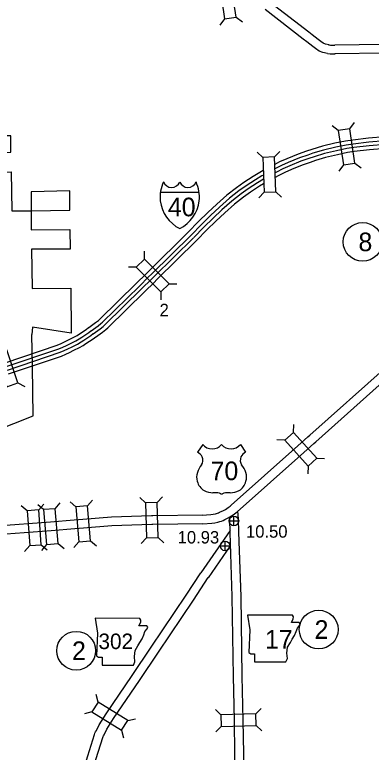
# Model space of a CAD drawing. Extents: x -939622 to -934222, y 1383701 to 1385301.
# Drawn here: x -936014.3 to -935977.9, y 1384190.2 to 1384265.5 of the extents above; entities that cross this region are included whole.
import ezdxf

# ---------------------------------------------------------------- set-up
doc = ezdxf.new("R2010")
doc.units = 0
for name, color, linetype in [('Level 10', 7, 'Continuous'), ('Level 15', 7, 'Continuous'), ('Level 19', 7, 'Continuous'), ('Level 20', 7, 'Continuous'), ('Level 21', 7, 'Continuous'), ('Level 22', 7, 'Continuous'), ('Level 23', 7, 'Continuous'), ('Level 25', 7, 'Continuous'), ('Level 26', 7, 'Continuous'), ('Level 27', 7, 'Continuous'), ('Level 7', 7, 'Continuous')]:
    doc.layers.add(name, color=color, linetype=linetype)

msp = doc.modelspace()

# ---------------------------------------------------------------- linework, layer by layer
at = {"layer": 'Level 10'}
for points in [[(-935982.225, 1384262.436), (-935982.574, 1384262.515), (-935982.804, 1384262.613), (-935983.067, 1384262.794), (-935983.334, 1384263.006), (-935983.651, 1384263.25), (-935983.937, 1384263.462), (-935984.296, 1384263.735), (-935988.222, 1384266.784)], [(-935982.393, 1384261.551), (-935982.853, 1384261.656), (-935983.24, 1384261.82), (-935983.603, 1384262.07), (-935983.889, 1384262.297), (-935984.193, 1384262.532), (-935984.477, 1384262.741), (-935984.845, 1384263.021), (-935988.746, 1384266.051)], [(-935982.291, 1384262.446), (-935982.061, 1384262.428), (-935981.915, 1384262.425), (-935981.631, 1384262.432)], [(-935970.764, 1384262.186), (-935970.975, 1384262.365), (-935971.445, 1384262.532), (-935972.142, 1384262.575), (-935972.279, 1384262.565), (-935976.659, 1384262.492), (-935981.624, 1384262.432)], [(-935971.038, 1384261.038), (-935971.12, 1384261.223), (-935971.228, 1384261.4), (-935971.431, 1384261.572), (-935971.626, 1384261.641), (-935972.139, 1384261.673), (-935972.241, 1384261.666), (-935976.646, 1384261.592), (-935981.614, 1384261.532)], [(-935982.393, 1384261.551), (-935982.105, 1384261.529), (-935981.913, 1384261.524), (-935981.608, 1384261.532)], [(-935992.398, 1384214.192), (-935992.38, 1384213.984), (-935992.353, 1384212.652), (-935992.138, 1384206.097), (-935992.003, 1384197.958), (-935991.905, 1384193.474), (-935991.856, 1384190.027), (-935991.808, 1384186.019), (-935991.783, 1384185.118), (-935991.701, 1384174.054), (-935991.595, 1384166.081), (-935991.57, 1384165.916), (-935991.542, 1384165.808), (-935991.492, 1384165.572), (-935991.45, 1384165.425), (-935991.394, 1384165.182)], [(-935991.549, 1384214.831), (-935991.48, 1384214.032), (-935991.453, 1384212.676), (-935991.238, 1384206.119), (-935991.103, 1384197.975), (-935991.006, 1384193.49), (-935990.956, 1384190.039), (-935990.908, 1384186.037), (-935990.883, 1384185.134), (-935990.801, 1384174.063), (-935990.696, 1384166.153), (-935990.687, 1384166.097), (-935990.666, 1384166.014), (-935990.619, 1384165.791), (-935990.578, 1384165.652), (-935990.517, 1384165.382)], [(-935992.313, 1384212.862), (-935995.287, 1384208.54)], [(-935992.304, 1384211.287), (-935994.545, 1384208.03)], [(-936014.08, 1384166.599), (-936012.348, 1384171.788), (-936011.677, 1384173.928), (-936009.257, 1384181.845), (-936009.181, 1384182.147), (-936008.161, 1384185.541), (-936006.834, 1384189.828), (-936006.153, 1384192.007), (-936006.102, 1384192.146), (-936006.041, 1384192.279), (-936005.957, 1384192.426), (-936005.665, 1384192.999), (-936004.962, 1384194.134), (-936002.32, 1384198.047), (-936000.369, 1384200.94), (-935996.805, 1384206.241), (-935995.291, 1384208.533)], [(-936013.208, 1384166.369), (-936011.491, 1384171.511), (-936010.817, 1384173.662), (-936008.39, 1384181.603), (-936008.313, 1384181.907), (-936007.3, 1384185.279), (-936005.974, 1384189.561), (-936005.3, 1384191.719), (-936005.268, 1384191.805), (-936005.24, 1384191.868), (-936005.166, 1384191.997), (-936004.88, 1384192.557), (-936004.206, 1384193.645), (-936001.574, 1384197.543), (-935999.623, 1384200.437), (-935996.057, 1384205.742), (-935994.54, 1384208.037)]]:
    msp.add_lwpolyline(points, dxfattribs=at)
at = {"layer": 'Level 15'}
for points in [[(-935995.15, 1384214.427), (-935994.284, 1384214.492), (-935994.033, 1384214.523), (-935993.803, 1384214.572), (-935993.61, 1384214.628), (-935993.508, 1384214.66), (-935993.384, 1384214.71), (-935993.239, 1384214.777), (-935992.989, 1384214.905), (-935992.783, 1384215.013), (-935992.512, 1384215.189), (-935992.299, 1384215.347), (-935992.206, 1384215.429), (-935985.403, 1384221.49), (-935984.379, 1384222.422), (-935984.166, 1384222.604), (-935976.408, 1384229.517)], [(-935995.083, 1384213.529), (-935994.194, 1384213.596), (-935993.883, 1384213.635), (-935993.583, 1384213.698), (-935993.349, 1384213.767), (-935993.207, 1384213.811), (-935993.029, 1384213.882), (-935992.844, 1384213.967), (-935992.576, 1384214.106), (-935992.329, 1384214.234), (-935991.997, 1384214.449), (-935991.732, 1384214.647), (-935991.609, 1384214.755), (-935984.801, 1384220.821), (-935983.785, 1384221.747), (-935983.575, 1384221.925), (-935975.813, 1384228.842)], [(-935995.123, 1384214.428), (-936000.214, 1384214.357), (-936000.32, 1384214.353), (-936004.423, 1384214.228), (-936007.337, 1384213.985), (-936008.235, 1384213.91), (-936010.631, 1384213.705), (-936016.167, 1384213.305), (-936024.073, 1384212.718), (-936024.475, 1384212.659), (-936031.409, 1384212.142), (-936032.182, 1384212.122), (-936037.332, 1384211.712), (-936039.788, 1384211.53), (-936039.973, 1384211.504), (-936042.042, 1384210.882), (-936044.763, 1384210.077), (-936048.966, 1384208.792), (-936049.22, 1384208.72), (-936051.228, 1384208.105)], [(-935995.11, 1384213.528), (-936000.193, 1384213.457), (-936000.292, 1384213.454), (-936004.372, 1384213.33), (-936007.262, 1384213.088), (-936008.16, 1384213.013), (-936010.56, 1384212.808), (-936016.101, 1384212.407), (-936023.974, 1384211.823), (-936024.376, 1384211.764), (-936031.364, 1384211.243), (-936032.135, 1384211.223), (-936037.263, 1384210.815), (-936039.693, 1384210.635), (-936039.78, 1384210.622), (-936041.784, 1384210.019), (-936044.504, 1384209.215), (-936048.71, 1384207.929), (-936048.965, 1384207.857), (-936050.964, 1384207.245)]]:
    msp.add_lwpolyline(points, dxfattribs=at)
at = {"layer": 'Level 19'}
for points in [[(-935973.177, 1384253.35), (-935974.592, 1384253.228), (-935976.515, 1384253.055), (-935978.203, 1384252.925), (-935979.807, 1384252.732), (-935980.534, 1384252.626), (-935981.62, 1384252.407), (-935982.888, 1384252.106), (-935983.989, 1384251.768), (-935984.531, 1384251.583), (-935985.375, 1384251.292), (-935986.539, 1384250.818), (-935987.261, 1384250.496), (-935987.758, 1384250.247)], [(-935973.276, 1384252.927), (-935974.556, 1384252.817), (-935976.481, 1384252.644), (-935978.163, 1384252.515), (-935979.752, 1384252.323), (-935980.464, 1384252.219), (-935981.531, 1384252.004), (-935982.78, 1384251.708), (-935983.861, 1384251.376), (-935984.397, 1384251.193), (-935985.23, 1384250.906), (-935986.377, 1384250.438), (-935987.085, 1384250.123), (-935987.765, 1384249.782), (-935987.767, 1384249.781)], [(-935973.373, 1384252.543), (-935974.523, 1384252.443), (-935976.45, 1384252.27), (-935978.126, 1384252.141), (-935979.703, 1384251.951), (-935980.4, 1384251.85), (-935981.451, 1384251.637), (-935982.681, 1384251.345), (-935983.746, 1384251.019), (-935984.275, 1384250.838), (-935985.098, 1384250.555), (-935986.23, 1384250.094), (-935986.924, 1384249.784), (-935987.596, 1384249.447), (-935987.734, 1384249.377)], [(-935973.48, 1384252.119), (-935974.487, 1384252.032), (-935976.416, 1384251.859), (-935978.085, 1384251.731), (-935979.648, 1384251.542), (-935980.329, 1384251.443), (-935981.363, 1384251.234), (-935982.573, 1384250.947), (-935983.618, 1384250.627), (-935984.141, 1384250.448), (-935984.953, 1384250.168), (-935986.068, 1384249.714), (-935986.748, 1384249.411), (-935987.41, 1384249.078), (-935987.735, 1384248.914)], [(-935988.941, 1384249.621), (-935989.278, 1384249.425), (-935989.948, 1384249.019), (-935990.901, 1384248.401), (-935991.661, 1384247.862), (-935992.64, 1384247.106), (-935993.677, 1384246.186), (-935994.605, 1384245.315), (-935995.541, 1384244.402), (-935996.598, 1384243.308)], [(-935988.922, 1384249.155), (-935989.067, 1384249.07), (-935989.729, 1384248.669), (-935990.67, 1384248.06), (-935991.416, 1384247.53), (-935992.377, 1384246.788), (-935993.399, 1384245.881), (-935994.32, 1384245.017), (-935995.248, 1384244.111), (-935996.302, 1384243.021)], [(-935988.91, 1384248.727), (-935989.53, 1384248.352), (-935990.459, 1384247.75), (-935991.193, 1384247.229), (-935992.138, 1384246.499), (-935993.146, 1384245.604), (-935994.061, 1384244.746), (-935994.982, 1384243.846), (-935996.032, 1384242.76)], [(-935988.897, 1384248.253), (-935989.311, 1384248.002), (-935990.227, 1384247.408), (-935990.947, 1384246.897), (-935991.875, 1384246.181), (-935992.868, 1384245.299), (-935993.775, 1384244.448), (-935994.69, 1384243.555), (-935995.736, 1384242.474)], [(-936006.739, 1384233.592), (-936006.036, 1384234.089), (-936005.755, 1384234.299), (-936005.627, 1384234.415), (-936001.865, 1384238.117), (-936000.917, 1384239.044), (-936000.622, 1384239.337), (-935996.588, 1384243.318)], [(-936006.501, 1384233.256), (-936005.794, 1384233.755), (-936005.493, 1384233.98), (-936005.344, 1384234.114), (-936001.576, 1384237.822), (-936000.627, 1384238.75), (-936000.332, 1384239.044), (-935996.299, 1384243.024)], [(-936006.284, 1384232.949), (-936005.574, 1384233.452), (-936005.254, 1384233.69), (-936005.086, 1384233.841), (-936001.313, 1384237.555), (-936000.364, 1384238.483), (-936000.068, 1384238.777), (-935996.035, 1384242.757)], [(-936006.046, 1384232.612), (-936005.331, 1384233.118), (-936004.992, 1384233.371), (-936004.803, 1384233.541), (-936001.025, 1384237.26), (-936000.074, 1384238.189), (-935999.778, 1384238.484), (-935995.745, 1384242.464)], [(-936015.283, 1384229.986), (-936009.949, 1384231.791), (-936009.547, 1384231.967), (-936009.202, 1384232.116), (-936008.795, 1384232.327), (-936008.246, 1384232.589), (-936007.935, 1384232.773), (-936007.68, 1384232.94), (-936006.988, 1384233.393), (-936006.769, 1384233.57)], [(-936015.155, 1384229.593), (-936009.8, 1384231.406), (-936009.382, 1384231.589), (-936009.025, 1384231.743), (-936008.611, 1384231.958), (-936008.052, 1384232.225), (-936007.717, 1384232.422), (-936007.454, 1384232.595), (-936006.745, 1384233.059), (-936006.51, 1384233.248)], [(-936015.039, 1384229.236), (-936009.664, 1384231.056), (-936009.232, 1384231.245), (-936008.864, 1384231.404), (-936008.444, 1384231.622), (-936007.876, 1384231.893), (-936007.519, 1384232.104), (-936007.249, 1384232.281), (-936006.524, 1384232.756), (-936006.275, 1384232.956)], [(-936014.912, 1384228.844), (-936009.515, 1384230.671), (-936009.068, 1384230.867), (-936008.687, 1384231.032), (-936008.26, 1384231.253), (-936007.682, 1384231.529), (-936007.301, 1384231.754), (-936007.023, 1384231.936), (-936006.281, 1384232.422), (-936006.016, 1384232.635)]]:
    msp.add_lwpolyline(points, dxfattribs=at)
at = {"layer": 'Level 20'}
for p, q in [((-935992.88, 1384265.106), (-935993.351, 1384264.47)), ((-935991.705, 1384265.281), (-935991.068, 1384264.81)), ((-935981.276, 1384253.712), (-935981.911, 1384254.186)), ((-935980.1, 1384253.883), (-935979.627, 1384254.518)), ((-935988.968, 1384250.958), (-935989.546, 1384251.5)), ((-935987.78, 1384250.997), (-935987.239, 1384251.575)), ((-935979.587, 1384250.356), (-935978.953, 1384249.883)), ((-935980.763, 1384250.185), (-935981.237, 1384249.551)), ((-935988.852, 1384247.396), (-935989.393, 1384246.818)), ((-935987.664, 1384247.435), (-935987.086, 1384246.894)), ((-936001.054, 1384240.574), (-936001.052, 1384241.366)), ((-936001.897, 1384239.736), (-936002.689, 1384239.738)), ((-935998.541, 1384238.048), (-935997.749, 1384238.046)), ((-935999.383, 1384237.21), (-935999.385, 1384236.418)), ((-936013.963, 1384227.917), (-936013.253, 1384227.566)), ((-935985.863, 1384222.873), (-935985.826, 1384223.664)), ((-935986.741, 1384222.073), (-935987.532, 1384222.11)), ((-935983.463, 1384220.238), (-935982.672, 1384220.201)), ((-935984.342, 1384219.438), (-935984.379, 1384218.647)), ((-936010.156, 1384215.082), (-936009.646, 1384215.688)), ((-936008.04, 1384215.263), (-936008.644, 1384215.775)), ((-936006.856, 1384215.362), (-936006.344, 1384215.966)), ((-936000.954, 1384215.667), (-936001.531, 1384216.209)), ((-935999.767, 1384215.703), (-935999.224, 1384216.28)), ((-936013.019, 1384214.868), (-936013.618, 1384215.386)), ((-936011.339, 1384214.981), (-936011.945, 1384215.491)), ((-936011.834, 1384214.953), (-936011.316, 1384215.552)), ((-936000.845, 1384212.104), (-936001.388, 1384211.528)), ((-935999.658, 1384212.141), (-935999.081, 1384211.598)), ((-936012.762, 1384211.313), (-936013.28, 1384210.714)), ((-936011.577, 1384211.399), (-936010.978, 1384210.88)), ((-936011.035, 1384211.43), (-936011.545, 1384210.824)), ((-936009.852, 1384211.531), (-936009.246, 1384211.021)), ((-936007.744, 1384211.711), (-936008.255, 1384211.107)), ((-936006.56, 1384211.81), (-936005.955, 1384211.298)), ((-936005.786, 1384195.333), (-936005.967, 1384196.104)), ((-935993.25, 1384194.037), (-935993.822, 1384194.585)), ((-935989.687, 1384194.115), (-935989.139, 1384194.687)), ((-936006.412, 1384194.323), (-936007.183, 1384194.142)), ((-936002.756, 1384193.456), (-936001.985, 1384193.637)), ((-936003.382, 1384192.446), (-936003.201, 1384191.675)), ((-935993.224, 1384192.849), (-935993.772, 1384192.277)), ((-935989.661, 1384192.927), (-935989.089, 1384192.379))]:
    msp.add_line(p, q, dxfattribs=at)
for points in [[(-935993.405, 1384268.631), (-935992.88, 1384265.106), (-935991.705, 1384265.281), (-935992.23, 1384268.806)], [(-935979.587, 1384250.356), (-935980.1, 1384253.883), (-935981.276, 1384253.712), (-935980.763, 1384250.185)], [(-935987.664, 1384247.435), (-935987.78, 1384250.997), (-935988.968, 1384250.958), (-935988.852, 1384247.396)], [(-936001.897, 1384239.736), (-935999.383, 1384237.21), (-935998.541, 1384238.048), (-936001.054, 1384240.574)], [(-936013.963, 1384227.917), (-936015.106, 1384231.293), (-936016.231, 1384230.912), (-936015.089, 1384227.536)], [(-935983.463, 1384220.238), (-935985.863, 1384222.873), (-935986.741, 1384222.073), (-935984.342, 1384219.438)], [(-936000.954, 1384215.667), (-936000.845, 1384212.104), (-935999.658, 1384212.141), (-935999.767, 1384215.703)], [(-936013.019, 1384214.868), (-936012.762, 1384211.313), (-936011.577, 1384211.399), (-936011.834, 1384214.953)], [(-936009.852, 1384211.531), (-936010.156, 1384215.082), (-936011.339, 1384214.981), (-936011.035, 1384211.43)], [(-936008.04, 1384215.263), (-936007.744, 1384211.711), (-936006.56, 1384211.81), (-936006.856, 1384215.362)], [(-936006.412, 1384194.323), (-936003.382, 1384192.446), (-936002.756, 1384193.456), (-936005.786, 1384195.333)], [(-935989.687, 1384194.115), (-935993.25, 1384194.037), (-935993.224, 1384192.849), (-935989.661, 1384192.927)]]:
    msp.add_lwpolyline(points, close=True, dxfattribs=at)
at = {"layer": 'Level 21'}
for points in [[(-936006.081, 1384203.885), (-936005.853, 1384202.362), (-936005.954, 1384200.053), (-936005.751, 1384199.926), (-936005.371, 1384199.926), (-936005.371, 1384199.114), (-936002.173, 1384199.114), (-936002.021, 1384199.444), (-936002.072, 1384199.977), (-936001.995, 1384200.586), (-936001.716, 1384201.068), (-936001.539, 1384201.423), (-936001.285, 1384201.804), (-936001.133, 1384202.21), (-936001.006, 1384202.54), (-936000.777, 1384202.819), (-936000.727, 1384202.997), (-936000.828, 1384203.124), (-936001.615, 1384203.124), (-936001.437, 1384203.479), (-936001.412, 1384203.707), (-936001.517, 1384203.883)], [(-935990.529, 1384204.222), (-935990.3, 1384202.699), (-935990.402, 1384200.39), (-935990.199, 1384200.263), (-935989.818, 1384200.263), (-935989.818, 1384199.451), (-935986.621, 1384199.451), (-935986.468, 1384199.781), (-935986.519, 1384200.314), (-935986.443, 1384200.923), (-935986.164, 1384201.405), (-935985.986, 1384201.76), (-935985.733, 1384202.141), (-935985.58, 1384202.547), (-935985.453, 1384202.877), (-935985.225, 1384203.156), (-935985.174, 1384203.334), (-935985.276, 1384203.461), (-935986.062, 1384203.461), (-935985.885, 1384203.816), (-935985.859, 1384204.044), (-935985.965, 1384204.22)]]:
    msp.add_lwpolyline(points, close=True, dxfattribs=at)
at = {"layer": 'Level 22'}
for p, q in [((-935995.115, 1384221.641), (-935995.634, 1384220.838)), ((-935991.254, 1384221.641), (-935990.735, 1384220.838))]:
    msp.add_line(p, q, dxfattribs=at)
for centre, radius, start, end in [((-935994.148, 1384222.455), 1.264, 220.07504, 319.67012), ((-935992.221, 1384222.455), 1.264, 220.32988, 319.92496), ((-935996.313, 1384219.672), 1.349, 30.7809, 59.98827), ((-935996.016, 1384220.028), 0.925, 328.81046, 21.21077), ((-935990.353, 1384220.028), 0.925, 158.78923, 211.18954), ((-935990.056, 1384219.672), 1.349, 120.01173, 149.2191), ((-935993.597, 1384218.133), 2.157, 138.95648, 162.69135), ((-935992.772, 1384218.133), 2.157, 17.30865, 41.04352), ((-935994.31, 1384218.309), 1.426, 160.95764, 197.38186), ((-935992.059, 1384218.309), 1.426, 342.61814, 19.04236), ((-935994.078, 1384218.313), 1.65, 195.10743, 237.13119), ((-935992.291, 1384218.313), 1.65, 302.86881, 344.89257), ((-935994.047, 1384218.833), 2.118, 244.07708, 269.57785), ((-935993.998, 1384212.835), 3.88, 81.19416, 90.95387), ((-935993.513, 1384216.314), 0.372, 28.03422, 72.98637), ((-935992.856, 1384216.314), 0.372, 107.01363, 151.96578), ((-935992.371, 1384212.835), 3.88, 89.04613, 98.80584), ((-935992.322, 1384218.833), 2.118, 270.42215, 295.92292)]:
    msp.add_arc(centre, radius, start, end, dxfattribs=at)
at = {"layer": 'Level 23'}
msp.add_line((-935999.421, 1384247.412), (-935995.488, 1384247.412), dxfattribs=at)
for centre, radius, start, end in [((-935995.766, 1384246.899), 3.69, 155.22044, 185.79282), ((-935998.284, 1384248.785), 0.899, 202.14594, 337.34139), ((-935996.625, 1384248.785), 0.899, 202.65861, 337.85406), ((-935999.143, 1384246.899), 3.69, 354.20718, 24.77956), ((-935995.834, 1384246.93), 3.626, 186.39228, 243.45705), ((-935999.075, 1384246.93), 3.626, 296.54295, 353.60772)]:
    msp.add_arc(centre, radius, start, end, dxfattribs=at)
at = {"layer": 'Level 26'}
for p, q in [((-935991.929, 1384213.338), (-935991.929, 1384214.313)), ((-935992.417, 1384213.826), (-935991.442, 1384213.826)), ((-935993.313, 1384211.276), (-935992.338, 1384211.276)), ((-935992.826, 1384210.789), (-935992.826, 1384211.764))]:
    msp.add_line(p, q, dxfattribs=at)
for centre in [(-935991.929, 1384213.826), (-935992.826, 1384211.276)]:
    msp.add_circle(centre, 0.487, dxfattribs=at)
at = {"layer": 'Level 27'}
for centre in [(-935978.796, 1384242.329), (-935983.275, 1384202.739), (-936008.02, 1384200.575)]:
    msp.add_circle(centre, 1.98, dxfattribs=at)
at = {"layer": 'Level 7'}
for points in [[(-936018.607, 1384253), (-936018.559, 1384251.437), (-936014.674, 1384251.483), (-936014.678, 1384253.151), (-936016.632, 1384253.15), (-936016.607, 1384251.477), (-936016.524, 1384249.46), (-936014.643, 1384249.476), (-936014.599, 1384245.482), (-936012.628, 1384245.499), (-936008.653, 1384245.559), (-936008.672, 1384247.539), (-936012.599, 1384247.446), (-936012.628, 1384245.499), (-936012.614, 1384243.545), (-936008.672, 1384243.582), (-936008.638, 1384241.593), (-936012.584, 1384241.571), (-936012.498, 1384237.57), (-936008.582, 1384237.585), (-936008.544, 1384233.016), (-936012.468, 1384233.617), (-936012.53, 1384232.863)], [(-936012.427, 1384224.575), (-936012.473, 1384229.556), (-936012.53, 1384232.863)], [(-936024.191, 1384223.984), (-936024.146, 1384221.486), (-936024.118, 1384219.879), (-936016.384, 1384223.013), (-936012.427, 1384224.575)]]:
    msp.add_lwpolyline(points, dxfattribs=at)

# ---------------------------------------------------------------- texts
at = {"layer": 'Level 20'}
msp.add_text('2', height=1.267, dxfattribs=at).set_placement((-935999.509, 1384234.738))
at = {"layer": 'Level 21'}
for s, height, p in [('302', 1.584, (-936005.749, 1384200.743)), ('17', 1.9008, (-935988.76, 1384200.789))]:
    msp.add_text(s, height=height, dxfattribs=at).set_placement(p)
at = {"layer": 'Level 22'}
msp.add_text('70', height=1.9008, dxfattribs=at).set_placement((-935994.31, 1384217.992))
at = {"layer": 'Level 23'}
msp.add_text('40', height=1.9008, dxfattribs=at).set_placement((-935998.667, 1384244.942))
at = {"layer": 'Level 25'}
for s, p in [('10.50', (-935990.697, 1384212.12)), ('10.93', (-935997.67, 1384211.527))]:
    msp.add_text(s, height=1.2672, dxfattribs=at).set_placement(p)
at = {"layer": 'Level 27'}
for s, p in [('8', (-935979.221, 1384241.378)), ('2', (-935983.7, 1384201.789)), ('2', (-936008.445, 1384199.625))]:
    msp.add_text(s, height=1.901, dxfattribs=at).set_placement(p)

doc.saveas('drawing.dxf')
